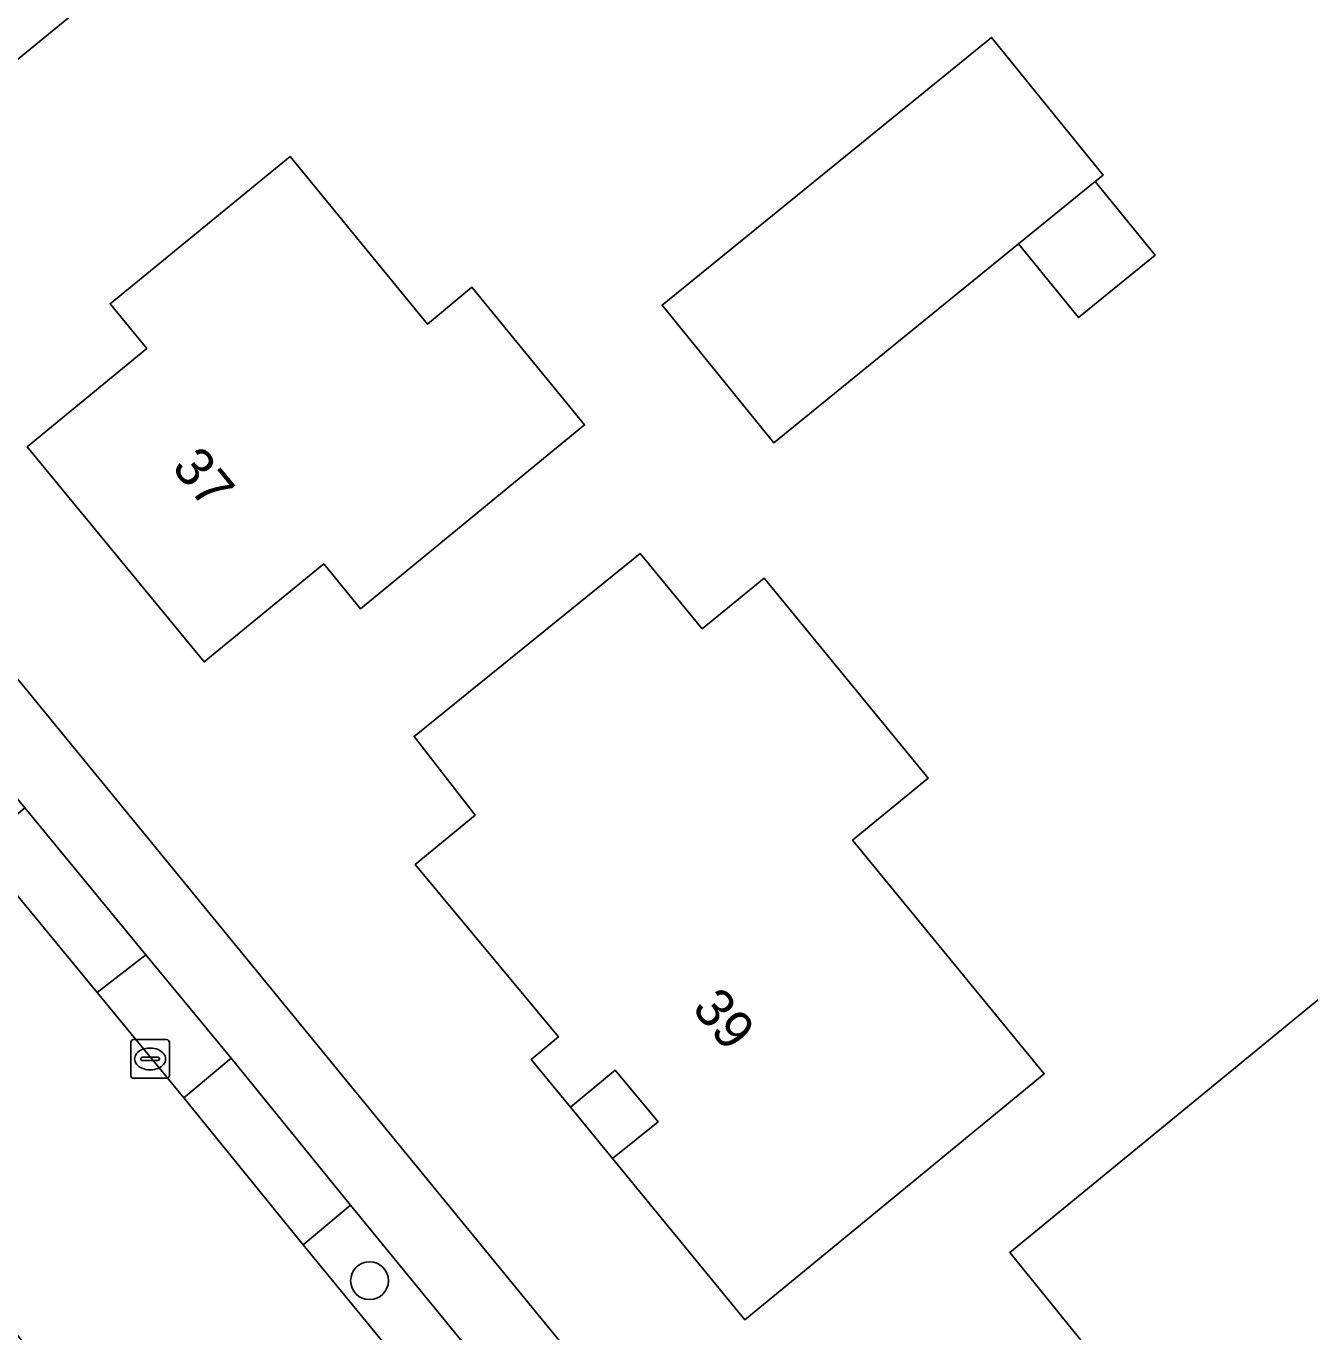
# Model space of a CAD drawing. Extents: x 157320 to 158835, y 386650 to 388491.
# Drawn here: x 157962.71 to 157995.9, y 387321.4 to 387355.15 of the extents above; entities that cross this region are included whole.
import ezdxf

# ---------------------------------------------------------------- set-up
doc = ezdxf.new("R2010")
doc.units = 0
for name, color, linetype in [('IMGEO_Boom', 7, 'Continuous'), ('IMGEO_Erf', 7, 'Continuous'), ('IMGEO_Groenvoorziening', 7, 'Continuous'), ('IMGEO_Kolk', 7, 'Continuous'), ('IMGEO_Openbare_ruimte_label', 7, 'Continuous'), ('IMGEO_Pand', 7, 'Continuous'), ('IMGEO_Pand_nummerreeks', 7, 'Continuous'), ('IMGEO_Pand_overbouw', 7, 'Continuous'), ('IMGEO_Rijbaan_lokaal_gesloten', 7, 'Continuous'), ('IMGEO_Voetpad_open', 7, 'Continuous')]:
    doc.layers.add(name, color=color, linetype=linetype)

msp = doc.modelspace()

# ---------------------------------------------------------------- linework, layer by layer
at = {"layer": 'IMGEO_Boom'}
msp.add_circle((157971.589, 387322.728), 0.489, dxfattribs=at)
at = {"layer": 'IMGEO_Erf'}
msp.add_lwpolyline([(157996.263, 387382.003), (157992.358, 387378.849), (157985.722, 387373.306), (157959.584, 387351.924), (157957.079, 387349.875), (157956.829, 387349.657), (157956.603, 387349.414), (157956.404, 387349.149), (157956.234, 387348.864), (157956.094, 387348.564), (157955.986, 387348.25), (157955.912, 387347.927), (157955.872, 387347.597), (157955.867, 387347.266), (157955.896, 387346.935), (157955.96, 387346.61), (157956.058, 387346.293), (157956.183, 387345.981), (157990.647, 387303.891), (157994.856, 387303.485), (158000, 387307.71)], dxfattribs=at)
for points in [[(157991.896, 387349.23), (157989.913, 387347.619), (157988.366, 387349.523), (157982.04, 387344.385), (157979.15, 387347.943), (157987.666, 387354.86), (157990.556, 387351.302), (157990.349, 387351.134)], [(157973.083, 387347.454), (157974.235, 387348.403), (157977.15, 387344.848), (157971.354, 387340.096), (157970.404, 387341.255), (157967.313, 387338.72), (157962.739, 387344.28), (157965.831, 387346.822), (157964.883, 387347.977), (157969.534, 387351.787)], [(157980.186, 387339.573), (157981.789, 387340.889), (157986.034, 387335.718), (157984.075, 387334.11), (157989.032, 387328.071), (157985.155, 387324.889), (157981.29, 387321.717), (157977.869, 387325.887), (157979.047, 387326.837), (157977.935, 387328.172), (157976.784, 387327.214), (157975.769, 387328.449), (157976.472, 387329.029), (157972.77, 387333.486), (157974.319, 387334.757), (157972.741, 387336.795), (157978.586, 387341.523)], [(157997.61, 387331.215), (158000, 387328.308), (158002.296, 387325.515), (158000, 387323.627), (157997.807, 387321.824), (158000, 387319.157), (158004.288, 387313.941), (158000.729, 387311.02), (158000.161, 387311.713), (158000, 387311.581), (157994.446, 387307.032), (157990.701, 387311.593), (157990.008, 387311.025), (157988.234, 387313.201), (157989.171, 387313.973), (157987.777, 387315.659), (157990.221, 387317.668), (157991.788, 387318.957), (157988.138, 387323.453)]]:
    msp.add_lwpolyline(points, close=True, dxfattribs=at)
at = {"layer": 'IMGEO_Groenvoorziening'}
msp.add_lwpolyline([(157953.173, 387349.657), (157956.183, 387345.981), (157956.058, 387346.293), (157955.96, 387346.61), (157955.896, 387346.935), (157955.867, 387347.266), (157955.872, 387347.597), (157955.912, 387347.927), (157955.986, 387348.25), (157956.094, 387348.564), (157956.234, 387348.864), (157956.404, 387349.149), (157956.603, 387349.414), (157956.829, 387349.657), (157957.079, 387349.875), (157959.584, 387351.924), (157985.722, 387373.306), (157985.135, 387374.415), (157984.019, 387375.497), (157957.862, 387354.028), (157954.159, 387350.989)], dxfattribs=at)
for points in [[(157968.009, 387328.477), (157965.801, 387331.153), (157964.543, 387330.173), (157966.789, 387327.454)], [(157978.809, 387315.263), (157971.093, 387324.678), (157969.875, 387323.659), (157977.593, 387314.256)]]:
    msp.add_lwpolyline(points, close=True, dxfattribs=at)
at = {"layer": 'IMGEO_Kolk'}
for p, q in [((157965.415, 387328.033), (157965.415, 387328.885)), ((157965.49, 387328.959), (157966.342, 387328.959)), ((157966.416, 387328.885), (157966.416, 387328.033)), ((157965.717, 387328.502), (157966.115, 387328.502)), ((157965.903, 387328.739), (157965.928, 387328.739)), ((157965.674, 387328.453), (157965.674, 387328.465)), ((157966.112, 387328.416), (157965.714, 387328.416)), ((157965.926, 387328.179), (157965.901, 387328.179)), ((157966.158, 387328.465), (157966.158, 387328.453)), ((157966.342, 387327.959), (157965.49, 387327.959))]:
    msp.add_line(p, q, dxfattribs=at)
for points in [[(157965.415, 387328.033), (157965.415, 387328.885)], [(157965.49, 387328.959), (157966.342, 387328.959)], [(157966.416, 387328.885), (157966.416, 387328.033)], [(157966.342, 387327.959), (157965.49, 387327.959)]]:
    msp.add_lwpolyline(points, dxfattribs=at)
for centre, radius, start, end in [((157965.492, 387328.883), 0.0765, 91.552, 178.448), ((157965.492, 387328.883), 0.0765, 91.552, 178.448), ((157966.34, 387328.883), 0.0765, 1.552, 88.448), ((157966.34, 387328.883), 0.0765, 1.552, 88.448), ((157965.714, 387328.462), 0.0403, 85.8775, 175.7526), ((157966.119, 387328.464), 0.0386, 1.7309, 96.639), ((157965.711, 387328.452), 0.0366, 178.938, 274.7102), ((157966.115, 387328.459), 0.043, 264.8664, 352.4533), ((157965.492, 387328.035), 0.0765, 181.552, 268.448), ((157965.492, 387328.035), 0.0765, 181.552, 268.448), ((157966.34, 387328.035), 0.0765, 271.552, 358.448), ((157966.34, 387328.035), 0.0765, 271.552, 358.448)]:
    msp.add_arc(centre, radius, start, end, dxfattribs=at)
for centre, major_axis, ratio, start_param, end_param in [((157965.902, 387328.459), (-0.387, 0.002), 0.722429, 4.712389, 7.853982), ((157965.927, 387328.459), (-0.39, 0.002), 0.717154, 1.570796, 4.712389)]:
    msp.add_ellipse(centre, major_axis=major_axis, ratio=ratio, start_param=start_param, end_param=end_param, dxfattribs=at)
at = {"layer": 'IMGEO_Pand'}
for points in [[(157990.349, 387351.134), (157990.556, 387351.302), (157987.666, 387354.86), (157979.15, 387347.943), (157982.04, 387344.385), (157988.366, 387349.523)], [(157967.313, 387338.72), (157970.404, 387341.255), (157971.354, 387340.096), (157977.15, 387344.848), (157974.235, 387348.403), (157973.083, 387347.454), (157969.534, 387351.787), (157964.883, 387347.977), (157965.831, 387346.822), (157962.739, 387344.28)], [(157990.349, 387351.134), (157988.366, 387349.523), (157989.913, 387347.619), (157991.896, 387349.23)], [(157980.186, 387339.573), (157978.586, 387341.523), (157972.741, 387336.795), (157974.319, 387334.757), (157972.77, 387333.486), (157976.472, 387329.029), (157975.769, 387328.449), (157976.784, 387327.214), (157977.935, 387328.172), (157979.047, 387326.837), (157977.869, 387325.887), (157981.29, 387321.717), (157985.155, 387324.889), (157989.032, 387328.071), (157984.075, 387334.11), (157986.034, 387335.718), (157981.789, 387340.889)], [(157990.221, 387317.668), (157987.777, 387315.659), (157989.171, 387313.973), (157988.234, 387313.201), (157990.008, 387311.025), (157990.701, 387311.593), (157994.446, 387307.032), (158000, 387311.581), (158000.161, 387311.713), (158000.729, 387311.02), (158004.288, 387313.941), (158000, 387319.157), (157997.807, 387321.824), (158000, 387323.627), (158002.296, 387325.515), (158000, 387328.308), (157997.61, 387331.215), (157988.138, 387323.453), (157991.788, 387318.957)]]:
    msp.add_lwpolyline(points, close=True, dxfattribs=at)
at = {"layer": 'IMGEO_Pand_overbouw'}
msp.add_lwpolyline([(157977.935, 387328.172), (157976.784, 387327.214), (157977.869, 387325.887), (157979.047, 387326.837)], close=True, dxfattribs=at)
at = {"layer": 'IMGEO_Rijbaan_lokaal_gesloten'}
msp.add_lwpolyline([(158004.449, 387281.5), (158000, 387286.885), (157998.976, 387288.125), (157998.559, 387287.784), (157987.107, 387301.738), (157987.554, 387302.107), (157980.989, 387310.095), (157977.593, 387314.256), (157969.875, 387323.659), (157966.789, 387327.454), (157964.543, 387330.173), (157961.452, 387333.927), (157955.584, 387341.078), (157949.905, 387336.66), (158000, 387275.528)], dxfattribs=at)
at = {"layer": 'IMGEO_Voetpad_open'}
for points in [[(157994.037, 387299.8), (157990.647, 387303.891), (157956.183, 387345.981), (157953.173, 387349.657)], [(157952.486, 387347.303), (157962.681, 387334.949), (157965.801, 387331.153), (157968.009, 387328.477), (157971.093, 387324.678), (157978.809, 387315.263), (157982.175, 387311.106), (157991.617, 387299.597)]]:
    msp.add_lwpolyline(points, dxfattribs=at)
for points in [[(157961.452, 387333.927), (157964.543, 387330.173), (157965.801, 387331.153), (157962.681, 387334.949)], [(157971.093, 387324.678), (157968.009, 387328.477), (157966.789, 387327.454), (157969.875, 387323.659)]]:
    msp.add_lwpolyline(points, close=True, dxfattribs=at)

# ---------------------------------------------------------------- texts
at = {"layer": 'IMGEO_Openbare_ruimte_label'}
msp.add_text('Bernard Schoonbeeklaan', height=1, rotation=39.1161, dxfattribs=at).set_placement((157954.136, 387353.468))
at = {"layer": 'IMGEO_Pand_nummerreeks'}
for s, rotation, p in [('37', 309.4428, (157966.447, 387343.739)), ('39', 309.7929, (157979.898, 387329.753))]:
    msp.add_text(s, height=1, rotation=rotation, dxfattribs=at).set_placement(p)

doc.saveas('drawing.dxf')
